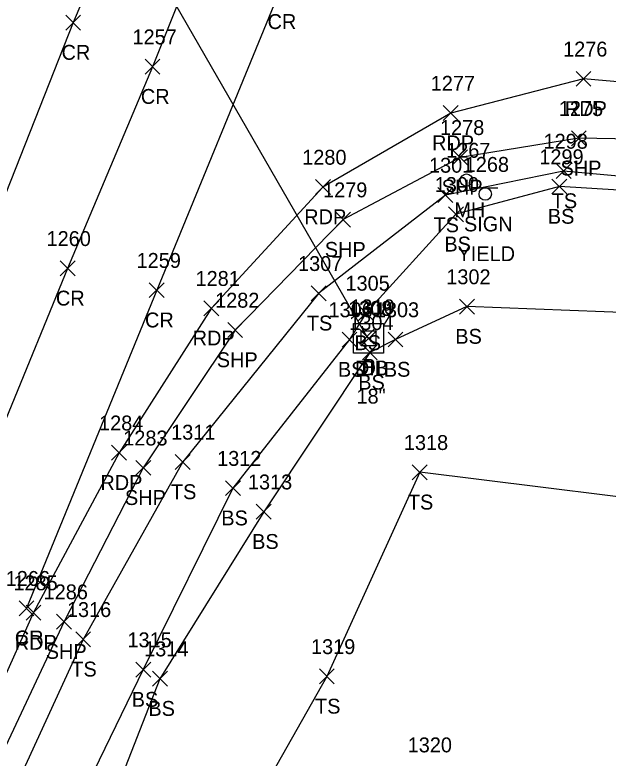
# Model space of a CAD drawing. Extents: x 1623612 to 1625808, y 621345 to 627748.
# Drawn here: x 1624694.8 to 1624774.5, y 626102.9 to 626202.8 of the extents above; entities that cross this region are included whole.
import ezdxf

# ---------------------------------------------------------------- set-up
doc = ezdxf.new("R2010")
doc.units = 0
for name, color, linetype in [('D_A', 7, 'Continuous'), ('D_C', 7, 'Continuous'), ('D_I', 7, 'Continuous'), ('D_TIC', 7, 'Continuous'), ('DCP', 7, 'Continuous'), ('DS', 7, 'Continuous'), ('L_A', 7, 'Continuous'), ('L_I', 7, 'Continuous'), ('L_TIC', 7, 'Continuous'), ('LELB', 7, 'Continuous'), ('P_A', 7, 'Continuous'), ('P_I', 7, 'Continuous'), ('P_TIC', 7, 'Continuous'), ('PET', 7, 'Continuous'), ('PRC', 7, 'Continuous'), ('PSP', 7, 'Continuous'), ('S_A', 7, 'Continuous'), ('S_C', 7, 'Continuous'), ('S_I', 7, 'Continuous'), ('SSGN', 7, 'Continuous'), ('U_A', 7, 'Continuous'), ('U_I', 7, 'Continuous'), ('UUMH', 7, 'Continuous')]:
    doc.layers.add(name, color=color, linetype=linetype)

msp = doc.modelspace()

# ---------------------------------------------------------------- linework, layer by layer
at = {"layer": 'D_TIC'}
for points in [[(1624741.093, 626158.562), (1624743.093, 626160.562)], [(1624743.093, 626158.562), (1624741.093, 626160.562)], [(1624741.39, 626158.352), (1624743.39, 626160.352)], [(1624743.39, 626158.352), (1624741.39, 626160.352)]]:
    msp.add_lwpolyline(points, dxfattribs=at)
at = {"layer": 'DCP'}
msp.add_lwpolyline([(1624742.093, 626159.562), (1624651.906, 626316.083)], dxfattribs=at)
at = {"layer": 'DS'}
for p, q in [((1624740.323, 626161.339), (1624744.322, 626161.339)), ((1624740.323, 626157.339), (1624740.323, 626161.339)), ((1624744.322, 626161.339), (1624744.322, 626157.339)), ((1624741.323, 626158.339), (1624741.323, 626160.339)), ((1624741.323, 626160.339), (1624743.322, 626160.339)), ((1624743.322, 626160.339), (1624743.322, 626158.339)), ((1624742.328, 626159.34), (1624742.328, 626159.34)), ((1624742.328, 626159.34), (1624742.328, 626159.34)), ((1624743.322, 626158.339), (1624741.323, 626158.339)), ((1624744.322, 626157.339), (1624740.323, 626157.339))]:
    msp.add_line(p, q, dxfattribs=at)
at = {"layer": 'L_TIC'}
for points in [[(1624767.538, 626180.815), (1624769.538, 626182.815)], [(1624769.538, 626180.815), (1624767.538, 626182.815)], [(1624766.98, 626178.73), (1624768.98, 626180.73)], [(1624768.98, 626178.73), (1624766.98, 626180.73)], [(1624751.656, 626177.593), (1624753.656, 626179.593)], [(1624753.656, 626177.593), (1624751.656, 626179.593)], [(1624753.074, 626175.001), (1624755.074, 626177.001)], [(1624755.074, 626175.001), (1624753.074, 626177.001)], [(1624734.622, 626164.383), (1624736.622, 626166.383)], [(1624736.622, 626164.383), (1624734.622, 626166.383)], [(1624754.546, 626162.601), (1624756.546, 626164.601)], [(1624756.546, 626162.601), (1624754.546, 626164.601)], [(1624740.996, 626161.739), (1624742.996, 626163.739)], [(1624742.996, 626161.739), (1624740.996, 626163.739)], [(1624738.77, 626158.165), (1624740.77, 626160.165)], [(1624740.77, 626158.165), (1624738.77, 626160.165)], [(1624744.941, 626158.17), (1624746.941, 626160.17)], [(1624746.941, 626158.17), (1624744.941, 626160.17)], [(1624741.501, 626156.443), (1624743.501, 626158.443)], [(1624743.501, 626156.443), (1624741.501, 626158.443)], [(1624716.353, 626141.719), (1624718.353, 626143.719)], [(1624718.353, 626141.719), (1624716.353, 626143.719)], [(1624748.198, 626140.328), (1624750.198, 626142.328)], [(1624750.198, 626140.328), (1624748.198, 626142.328)], [(1624723.098, 626138.195), (1624725.098, 626140.195)], [(1624725.098, 626138.195), (1624723.098, 626140.195)], [(1624727.241, 626135.033), (1624729.241, 626137.033)], [(1624729.241, 626135.033), (1624727.241, 626137.033)], [(1624702.969, 626117.883), (1624704.969, 626119.883)], [(1624704.969, 626117.883), (1624702.969, 626119.883)], [(1624711.05, 626113.814), (1624713.05, 626115.814)], [(1624713.05, 626113.814), (1624711.05, 626115.814)], [(1624713.295, 626112.597), (1624715.295, 626114.597)], [(1624715.295, 626112.597), (1624713.295, 626114.597)], [(1624735.725, 626112.899), (1624737.725, 626114.899)], [(1624737.725, 626112.899), (1624735.725, 626114.899)]]:
    msp.add_lwpolyline(points, dxfattribs=at)
at = {"layer": 'LELB'}
for points in [[(1624922.621, 625919.781), (1624947.1, 625948.557), (1624957.289, 625967.958), (1624961.072, 625979.238), (1624958.144, 625988.322), (1624939.983, 626014.975), (1624913.354, 626048.53), (1624887.641, 626080.718), (1624849.69, 626124.886), (1624827.871, 626147.277), (1624809.407, 626168.544), (1624784.359, 626180.383), (1624768.538, 626181.815), (1624752.656, 626178.593), (1624735.622, 626165.383), (1624717.353, 626142.719), (1624703.969, 626118.883), (1624686.38, 626080.621)], [(1624955.963, 625983.777), (1624934.111, 626011.109), (1624911.27, 626037.789), (1624882.405, 626075.048), (1624844.351, 626119.898), (1624824.362, 626144.802), (1624806.171, 626164.83), (1624787.448, 626176.55), (1624783.934, 626178.729), (1624767.98, 626179.73), (1624754.074, 626176.001), (1624741.996, 626162.739), (1624739.77, 626159.165), (1624724.098, 626139.195), (1624712.05, 626114.814), (1624693.629, 626076.884), (1624682.429, 626045.307), (1624675.974, 626009.127), (1624661.005, 625972.635), (1624643.829, 625915.968), (1624628.297, 625870.193), (1624627.013, 625849.304)], [(1624955.963, 625983.777), (1624951.699, 625981.091), (1624926.736, 626006.44), (1624902.999, 626034.622), (1624876.215, 626070.875), (1624844.746, 626108.464), (1624819.155, 626140.109), (1624799.873, 626157.382), (1624783.222, 626162.543), (1624755.546, 626163.601), (1624745.941, 626159.17), (1624742.501, 626157.443), (1624728.241, 626136.033), (1624714.295, 626113.597), (1624699.161, 626074.971), (1624693.782, 626039.846), (1624688.778, 626004.069), (1624672.443, 625966.062), (1624654.499, 625913.118), (1624647.489, 625863.395), (1624632.049, 625839.957), (1624633.796, 625804.366), (1624607.897, 625781.97), (1624576.848, 625750.09)], [(1624950.509, 625967.414), (1624917.965, 625998.049), (1624890.032, 626023.902), (1624863.392, 626055.209), (1624827.768, 626091.061), (1624802.931, 626124.922), (1624790.996, 626136.13), (1624749.198, 626141.328), (1624736.725, 626113.899), (1624711.768, 626069.811), (1624693.782, 626039.846)]]:
    msp.add_lwpolyline(points, dxfattribs=at)
at = {"layer": 'P_TIC'}
for points in [[(1624701.634, 626200.762), (1624703.634, 626202.762)], [(1624703.634, 626200.762), (1624701.634, 626202.762)], [(1624712.291, 626194.838), (1624714.291, 626196.838)], [(1624714.291, 626194.838), (1624712.291, 626196.838)], [(1624770.221, 626193.2), (1624772.221, 626195.2)], [(1624772.221, 626193.2), (1624770.221, 626195.2)], [(1624752.373, 626188.604), (1624754.373, 626190.604)], [(1624754.373, 626188.604), (1624752.373, 626190.604)], [(1624769.595, 626185.211), (1624771.595, 626187.211)], [(1624771.595, 626185.211), (1624769.595, 626187.211)], [(1624753.621, 626182.655), (1624755.621, 626184.655)], [(1624755.621, 626182.655), (1624753.621, 626184.655)], [(1624735.19, 626178.666), (1624737.19, 626180.666)], [(1624737.19, 626178.666), (1624735.19, 626180.666)], [(1624737.912, 626174.281), (1624739.912, 626176.281)], [(1624739.912, 626174.281), (1624737.912, 626176.281)], [(1624700.878, 626167.736), (1624702.878, 626169.736)], [(1624702.878, 626167.736), (1624700.878, 626169.736)], [(1624712.853, 626164.8), (1624714.853, 626166.8)], [(1624714.853, 626164.8), (1624712.853, 626166.8)], [(1624720.2, 626162.377), (1624722.2, 626164.377)], [(1624722.2, 626162.377), (1624720.2, 626164.377)], [(1624723.395, 626159.452), (1624725.395, 626161.452)], [(1624725.395, 626159.452), (1624723.395, 626161.452)], [(1624707.799, 626142.954), (1624709.799, 626144.954)], [(1624709.799, 626142.954), (1624707.799, 626144.954)], [(1624711.051, 626140.936), (1624713.051, 626142.936)], [(1624713.051, 626140.936), (1624711.051, 626142.936)], [(1624695.349, 626122.064), (1624697.349, 626124.064)], [(1624697.349, 626122.064), (1624695.349, 626124.064)], [(1624696.289, 626121.478), (1624698.289, 626123.478)], [(1624698.289, 626121.478), (1624696.289, 626123.478)], [(1624700.403, 626120.262), (1624702.403, 626122.262)], [(1624702.403, 626120.262), (1624700.403, 626122.262)]]:
    msp.add_lwpolyline(points, dxfattribs=at)
at = {"layer": 'PET'}
msp.add_lwpolyline([(1624893.302, 626084.985), (1624858.444, 626129.321), (1624837.193, 626155.484), (1624821.233, 626172.864), (1624805.127, 626186.018), (1624790.587, 626192.489), (1624771.221, 626194.2), (1624753.373, 626189.604), (1624736.19, 626179.666), (1624721.2, 626163.377), (1624708.799, 626143.954), (1624697.289, 626122.478), (1624678.778, 626081.29)], dxfattribs=at)
at = {"layer": 'PRC'}
for points in [[(1624756.753, 626332.961), (1624737.872, 626288.849), (1624717.833, 626237.449), (1624702.634, 626201.762), (1624690.937, 626172.238), (1624674.416, 626133.371), (1624657.371, 626090.127), (1624639.976, 626048.325), (1624623.77, 626007.33), (1624605.45, 625965.011), (1624592.565, 625934.472), (1624571.329, 625886.266), (1624551.867, 625847.805), (1624534.646, 625807.404), (1624518.305, 625775.702), (1624498.775, 625736.03), (1624480.708, 625702.137), (1624471.405, 625686.569)], [(1624760.82, 626312.528), (1624746.494, 626278.01), (1624728.273, 626233.278), (1624713.291, 626195.838), (1624701.878, 626168.736), (1624685.247, 626128.213), (1624667.857, 626085.485), (1624650.831, 626043.685), (1624633.949, 626002.724), (1624616.318, 625959.556), (1624604.627, 625929.896), (1624583.735, 625881.699), (1624564.366, 625840.788), (1624546.439, 625801.425)], [(1624730.321, 626205.899), (1624713.853, 626165.8), (1624696.349, 626123.064)]]:
    msp.add_lwpolyline(points, dxfattribs=at)
at = {"layer": 'PSP'}
msp.add_lwpolyline([(1624890.43, 626082.851), (1624855.497, 626126.617), (1624834.673, 626152.875), (1624818.469, 626169.518), (1624802.137, 626180.594), (1624787.498, 626185.911), (1624770.595, 626186.211), (1624754.621, 626183.655), (1624738.912, 626175.281), (1624724.395, 626160.452), (1624712.051, 626141.936), (1624701.403, 626121.262), (1624681.911, 626079.851)], dxfattribs=at)
at = {"layer": 'SSGN'}
for p, q in [((1624756.365, 626179.557), (1624759.699, 626179.557)), ((1624758.012, 626178.724), (1624758.012, 626178.724))]:
    msp.add_line(p, q, dxfattribs=at)
msp.add_circle((1624758.012, 626178.724), 0.833, dxfattribs=at)
at = {"layer": 'UUMH'}
for p, q in [((1624755.494, 626180.599), (1624755.494, 626180.599)), ((1624756.327, 626180.599), (1624756.327, 626180.599))]:
    msp.add_line(p, q, dxfattribs=at)
msp.add_circle((1624755.494, 626180.599), 0.833, dxfattribs=at)

# ---------------------------------------------------------------- texts
at = {"layer": 'D_A'}
for s, p in [('DIB', (1624740.492, 626154.352)), ('DI', (1624741.383, 626154.34)), ('P', (1624741.471, 626154.562))]:
    msp.add_text(s, height=2, dxfattribs=at).set_placement(p)
at = {"layer": 'D_C'}
msp.add_text('18"', height=2, dxfattribs=at).set_placement((1624740.707, 626150.562))
at = {"layer": 'D_I'}
for s, p in [('1308', (1624739.556, 626162.34)), ('1309', (1624739.611, 626162.352)), ('1310', (1624739.88, 626162.562))]:
    msp.add_text(s, height=2, dxfattribs=at).set_placement(p)
at = {"layer": 'L_A'}
for s, p in [('TS', (1624766.947, 626176.815)), ('BS', (1624766.421, 626174.73)), ('TS', (1624751.066, 626173.593)), ('BS', (1624752.515, 626171.001)), ('TS', (1624734.031, 626160.383)), ('BS', (1624753.987, 626158.601)), ('BS', (1624740.436, 626157.739)), ('BS', (1624738.211, 626154.165)), ('BS', (1624744.382, 626154.17)), ('BS', (1624740.942, 626152.443)), ('TS', (1624715.763, 626137.719)), ('TS', (1624747.608, 626136.328)), ('BS', (1624722.539, 626134.195)), ('BS', (1624726.682, 626131.033)), ('TS', (1624702.378, 626113.883)), ('BS', (1624710.491, 626109.814)), ('BS', (1624712.736, 626108.597)), ('TS', (1624735.135, 626108.899))]:
    msp.add_text(s, height=2, dxfattribs=at).set_placement(p)
at = {"layer": 'L_I'}
for s, p in [('1298', (1624765.845, 626184.815)), ('1299', (1624765.279, 626182.73)), ('1301', (1624750.452, 626181.593)), ('1300', (1624751.216, 626179.001)), ('1307', (1624732.85, 626168.383)), ('1302', (1624752.774, 626166.601)), ('1305', (1624739.224, 626165.739)), ('1306', (1624736.944, 626162.165)), ('1303', (1624743.17, 626162.17)), ('1304', (1624739.729, 626160.443)), ('1311', (1624715.794, 626145.719)), ('1318', (1624747.072, 626144.328)), ('1312', (1624721.972, 626142.195)), ('1313', (1624726.115, 626139.033)), ('1316', (1624701.787, 626121.883)), ('1315', (1624709.924, 626117.814)), ('1314', (1624712.169, 626116.597)), ('1319', (1624734.591, 626116.899)), ('1320', (1624747.586, 626103.697))]:
    msp.add_text(s, height=2, dxfattribs=at).set_placement(p)
at = {"layer": 'P_A'}
for s, p in [('CR', (1624728.754, 626200.899)), ('CR', (1624701.067, 626196.762)), ('CR', (1624711.724, 626190.838)), ('RDP', (1624768.709, 626189.2)), ('RDP', (1624750.862, 626184.604)), ('SHP', (1624768.13, 626181.211)), ('SHP', (1624752.157, 626178.655)), ('RDP', (1624733.678, 626174.666)), ('SHP', (1624736.447, 626170.281)), ('CR', (1624700.312, 626163.736)), ('CR', (1624712.286, 626160.8)), ('RDP', (1624718.688, 626158.377)), ('SHP', (1624721.93, 626155.452)), ('RDP', (1624706.287, 626138.954)), ('SHP', (1624709.586, 626136.936)), ('CR', (1624694.782, 626118.064)), ('RDP', (1624694.777, 626117.478)), ('SHP', (1624698.939, 626116.262))]:
    msp.add_text(s, height=2, dxfattribs=at).set_placement(p)
at = {"layer": 'P_I'}
for s, p in [('1257', (1624710.598, 626198.838)), ('1276', (1624768.473, 626197.2)), ('1277', (1624750.681, 626192.604)), ('1275', (1624767.902, 626189.211)), ('1278', (1624751.929, 626186.655)), ('1280', (1624733.41, 626182.666)), ('1279', (1624736.211, 626178.281)), ('1260', (1624699.052, 626171.736)), ('1259', (1624711.152, 626168.8)), ('1281', (1624719.074, 626166.377)), ('1282', (1624721.702, 626163.452)), ('1284', (1624706.106, 626146.954)), ('1283', (1624709.358, 626144.936)), ('1266', (1624693.554, 626126.064)), ('1285', (1624694.596, 626125.478)), ('1286', (1624698.655, 626124.262))]:
    msp.add_text(s, height=2, dxfattribs=at).set_placement(p)
at = {"layer": 'S_A'}
msp.add_text('SIGN', height=2, dxfattribs=at).set_placement((1624755.15, 626173.704))
at = {"layer": 'S_C'}
msp.add_text('YIELD', height=2, dxfattribs=at).set_placement((1624754.284, 626169.704))
at = {"layer": 'S_I'}
msp.add_text('1268', height=2, dxfattribs=at).set_placement((1624755.252, 626181.704))
at = {"layer": 'U_A'}
msp.add_text('MH', height=2, dxfattribs=at).set_placement((1624753.856, 626175.599))
at = {"layer": 'U_I'}
msp.add_text('1267', height=2, dxfattribs=at).set_placement((1624752.753, 626183.599))

doc.saveas('drawing.dxf')
